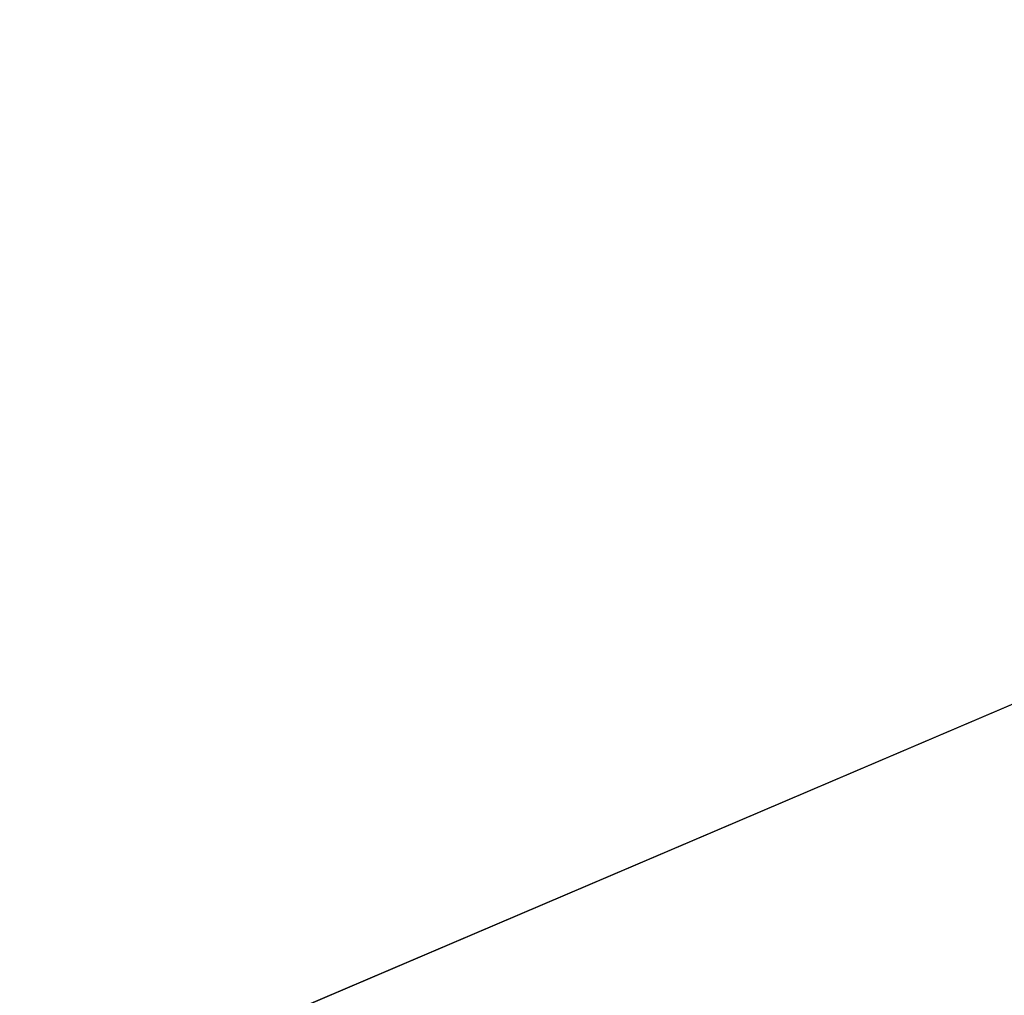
# Model space of a CAD drawing. Extents: x 0 to 7, y 0 to 11.4.
# Tile 360 of 656: x 3.148553 to 3.148683, y 0.200065 to 0.200195. Entities that reach past the tile are written whole.
import ezdxf

# ---------------------------------------------------------------- set-up
doc = ezdxf.new("R2010")
doc.units = 0
doc.header["$LTSCALE"] = 2.54
doc.layers.get('0').update_dxf_attribs({"color": 13, "linetype": 'CONTINUOUS'})

# ---------------------------------------------------------------- blocks, each defined once
blk = doc.blocks.new('KUBEK_NA_SZCZOTECZKI_DEMIT')
at = {"color": 0}
blk.add_line((3.5, 0.35, 0.02500005), (3.14844017, 0.2, 0.04282929), dxfattribs=at)
blk.add_line((3.5, 0.35, 0.02500005), (3.14844017, 0.2, 0.04282929), dxfattribs=at)
mesh = blk.add_polyface(dxfattribs=at)
corners = [(3.5, 0.35, 6.975), (3.14844017, 0.35, 6.95717087), (3.5, 0.2, 6.975)]
mesh.append_faces([[corners[k] for k in face] for face in [(0, 1, 2)]], dxfattribs={"color": 0})
mesh = blk.add_polyface(dxfattribs=at)
corners = [(3.5, 0.2, 6.975), (3.14844017, 0.35, 6.95717087), (3.14844017, 0.2, 6.95717087)]
mesh.append_faces([[corners[k] for k in face] for face in [(0, 1, 2)]], dxfattribs={"color": 0})
mesh = blk.add_polyface(dxfattribs=at)
corners = [(3.5, 0.35, 0.02500005), (3.14844017, 0.2, 0.04282929), (3.14844017, 0.35, 0.04282929)]
mesh.append_faces([[corners[k] for k in face] for face in [(0, 1, 2)]], dxfattribs={"color": 0})
mesh = blk.add_polyface(dxfattribs=at)
corners = [(3.5, 0.2, 0.02500005), (3.14844017, 0.2, 0.04282929), (3.5, 0.35, 0.02500005)]
mesh.append_faces([[corners[k] for k in face] for face in [(0, 1, 2)]], dxfattribs={"color": 0})

msp = doc.modelspace()

# ---------------------------------------------------------------- block references
at = {"color": 0}
msp.add_blockref('KUBEK_NA_SZCZOTECZKI_DEMIT', (0, 0), dxfattribs=at)

doc.saveas('drawing.dxf')
